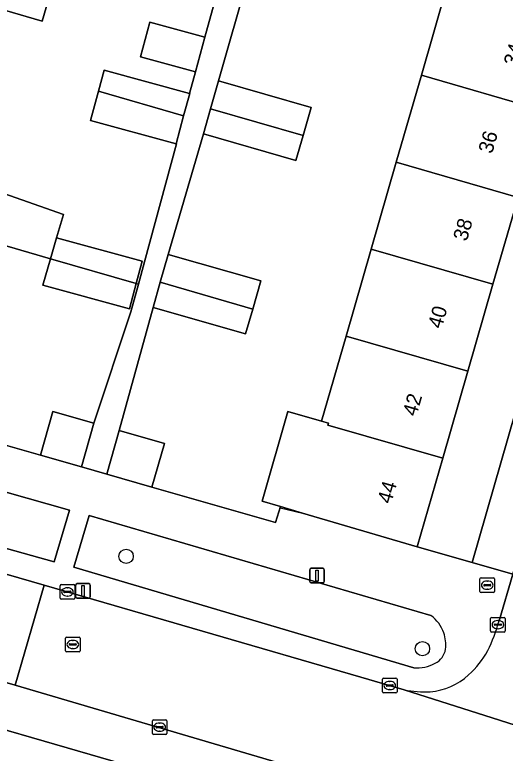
# Model space of a CAD drawing. Extents: x 159817 to 160765, y 380688 to 381638.
# Drawn here: x 160376 to 160409.5, y 381162.8 to 381213.2 of the extents above; entities that cross this region are included whole.
import ezdxf

# ---------------------------------------------------------------- set-up
doc = ezdxf.new("R2010")
doc.units = 0
for name, color, linetype in [('IMGEO_Boom', 7, 'Continuous'), ('IMGEO_Brandkraan', 7, 'Continuous'), ('IMGEO_Erf', 7, 'Continuous'), ('IMGEO_Groenvoorziening', 7, 'Continuous'), ('IMGEO_Haag', 7, 'Continuous'), ('IMGEO_Kolk', 7, 'Continuous'), ('IMGEO_Lichtmast', 7, 'Continuous'), ('IMGEO_Muur', 7, 'Continuous'), ('IMGEO_Pand', 7, 'Continuous'), ('IMGEO_Pand_nummerreeks', 7, 'Continuous'), ('IMGEO_Rijbaan_lokaal_open', 7, 'Continuous'), ('IMGEO_Rioolput', 7, 'Continuous'), ('IMGEO_Voetpad_open', 7, 'Continuous')]:
    doc.layers.add(name, color=color, linetype=linetype)

msp = doc.modelspace()

# ---------------------------------------------------------------- linework, layer by layer
at = {"layer": 'IMGEO_Boom'}
for centre in [(160383.583, 381176.201), (160403.836, 381169.898)]:
    msp.add_circle(centre, 0.489, dxfattribs=at)
at = {"layer": 'IMGEO_Brandkraan'}
for p, q in [((160407.77, 381173.808), (160407.77, 381174.66)), ((160407.845, 381174.734), (160408.697, 381174.734)), ((160408.771, 381174.66), (160408.771, 381173.808)), ((160408.029, 381174.228), (160408.029, 381174.24)), ((160408.467, 381174.191), (160408.069, 381174.191)), ((160408.072, 381174.277), (160408.47, 381174.277)), ((160408.258, 381174.514), (160408.283, 381174.514)), ((160408.513, 381174.24), (160408.513, 381174.228)), ((160408.697, 381173.734), (160407.845, 381173.734)), ((160408.281, 381173.954), (160408.256, 381173.954))]:
    msp.add_line(p, q, dxfattribs=at)
for points in [[(160407.77, 381173.808), (160407.77, 381174.66)], [(160407.845, 381174.734), (160408.697, 381174.734)], [(160408.771, 381174.66), (160408.771, 381173.808)], [(160408.697, 381173.734), (160407.845, 381173.734)]]:
    msp.add_lwpolyline(points, dxfattribs=at)
for centre, radius, start, end in [((160407.847, 381174.658), 0.0765, 91.552, 178.448), ((160407.847, 381174.658), 0.0765, 91.552, 178.448), ((160408.695, 381174.658), 0.0765, 1.552, 88.448), ((160408.695, 381174.658), 0.0765, 1.552, 88.448), ((160408.069, 381174.237), 0.0403, 85.8775, 175.7526), ((160408.066, 381174.227), 0.0366, 178.938, 274.7102), ((160408.47, 381174.234), 0.043, 264.8664, 352.4533), ((160408.474, 381174.239), 0.0386, 1.7309, 96.639), ((160407.847, 381173.81), 0.0765, 181.552, 268.448), ((160407.847, 381173.81), 0.0765, 181.552, 268.448), ((160408.695, 381173.81), 0.0765, 271.552, 358.448), ((160408.695, 381173.81), 0.0765, 271.552, 358.448)]:
    msp.add_arc(centre, radius, start, end, dxfattribs=at)
for centre, major_axis, ratio, start_param, end_param in [((160408.257, 381174.234), (-0.387, 0.002), 0.722429, 4.712389, 7.853982), ((160408.282, 381174.234), (-0.39, 0.002), 0.717154, 1.570796, 4.712389)]:
    msp.add_ellipse(centre, major_axis=major_axis, ratio=ratio, start_param=start_param, end_param=end_param, dxfattribs=at)
at = {"layer": 'IMGEO_Erf'}
for points in [[(160378.437, 381214.799), (160377.842, 381212.745), (160375.266, 381213.49), (160374.285, 381210.104), (160372.63, 381204.391), (160371.971, 381202.114), (160379.292, 381199.54), (160378.831, 381197.95), (160384.689, 381196.358), (160384.273, 381194.829), (160384.423, 381194.783), (160384.84, 381196.317), (160387.028, 381204.371), (160386.996, 381204.38), (160381.152, 381205.967), (160381.693, 381207.96), (160382.083, 381209.393), (160387.926, 381207.806), (160388.332, 381209.293), (160384.57, 381210.315), (160385.212, 381212.678), (160388.974, 381211.656), (160390.114, 381215.858)], [(160391.922, 381215.766), (160389.896, 381208.671), (160396.224, 381206.863), (160395.676, 381204.947), (160395.19, 381203.245), (160388.863, 381205.052), (160386.461, 381196.815), (160392.788, 381195.007), (160392.241, 381193.091), (160391.754, 381191.388), (160385.427, 381193.196), (160383.115, 381184.79), (160386.201, 381183.909), (160385.351, 381180.931), (160393.79, 381178.521), (160394.134, 381179.602), (160392.873, 381179.974), (160394.641, 381186.097), (160396.944, 381185.435), (160398.62, 381191.242), (160400.334, 381197.18), (160402.049, 381203.119), (160403.763, 381209.057), (160405.51, 381215.111)], [(160407.146, 381155.127), (160345.496, 381172.978)]]:
    msp.add_lwpolyline(points, dxfattribs=at)
for points in [[(160417.557, 381211.637), (160413.832, 381212.709), (160412.085, 381206.656), (160410.37, 381200.717), (160408.656, 381194.779), (160406.942, 381188.84), (160405.228, 381182.901), (160403.48, 381176.846), (160407.24, 381175.79)], [(160384.423, 381194.783), (160384.273, 381194.829), (160383.807, 381193.114), (160377.896, 381194.721), (160378.419, 381196.524), (160370.976, 381198.678), (160369.32, 381192.963), (160369.023, 381191.937), (160367.632, 381187.134), (160369.227, 381186.672), (160368.941, 381185.618), (160377.72, 381183.111), (160378.572, 381186.094), (160381.38, 381185.291), (160383.908, 381192.892)]]:
    msp.add_lwpolyline(points, close=True, dxfattribs=at)
at = {"layer": 'IMGEO_Groenvoorziening'}
for points in [[(160379.706, 381179.362), (160359.285, 381185.142)], [(160357.888, 381181.68), (160360.864, 381180.788), (160378.663, 381175.827), (160379.706, 381179.362)], [(160381.051, 381179), (160380.008, 381175.465), (160403.241, 381168.587)], [(160404.419, 381172.157), (160381.051, 381179)]]:
    msp.add_lwpolyline(points, dxfattribs=at)
for centre, radius, start, end in [((160402.907, 381170.114), 2.541, 19.748, 53.4946), ((160403.013, 381170.184), 2.418, 352.5629, 19.0435), ((160404.153, 381170.046), 1.27, 295.8019, 352.066), ((160403.423, 381171.297), 2.716, 266.155, 298.1894)]:
    msp.add_arc(centre, radius, start, end, dxfattribs=at)
at = {"layer": 'IMGEO_Haag'}
for points in [[(160357.888, 381181.68), (160360.864, 381180.788), (160378.663, 381175.827), (160379.706, 381179.362), (160359.285, 381185.142)], [(160404.419, 381172.157), (160381.051, 381179), (160380.008, 381175.465), (160403.241, 381168.587)]]:
    msp.add_lwpolyline(points, dxfattribs=at)
for centre, radius, start, end in [((160402.907, 381170.114), 2.541, 19.748, 53.4946), ((160403.013, 381170.184), 2.418, 352.5629, 19.0435), ((160404.153, 381170.046), 1.27, 295.8019, 352.066), ((160403.423, 381171.297), 2.716, 266.155, 298.1894)]:
    msp.add_arc(centre, radius, start, end, dxfattribs=at)
at = {"layer": 'IMGEO_Kolk'}
for p, q in [((160379.069, 381173.348), (160379.069, 381174.2)), ((160379.144, 381174.274), (160379.996, 381174.274)), ((160380.07, 381174.2), (160380.07, 381173.348)), ((160379.328, 381173.768), (160379.328, 381173.78)), ((160379.766, 381173.731), (160379.368, 381173.731)), ((160379.371, 381173.817), (160379.769, 381173.817)), ((160379.557, 381174.054), (160379.582, 381174.054)), ((160379.812, 381173.78), (160379.812, 381173.768)), ((160379.996, 381173.274), (160379.144, 381173.274)), ((160379.58, 381173.494), (160379.555, 381173.494)), ((160408.495, 381171.111), (160408.495, 381171.963)), ((160408.57, 381172.037), (160409.422, 381172.037)), ((160408.983, 381171.817), (160409.008, 381171.817)), ((160409.496, 381171.963), (160409.496, 381171.111)), ((160408.754, 381171.531), (160408.754, 381171.543)), ((160409.192, 381171.494), (160408.794, 381171.494)), ((160408.797, 381171.58), (160409.195, 381171.58)), ((160409.006, 381171.257), (160408.981, 381171.257)), ((160409.238, 381171.543), (160409.238, 381171.531)), ((160409.422, 381171.037), (160408.57, 381171.037)), ((160401.099, 381166.962), (160401.099, 381167.814)), ((160401.174, 381167.888), (160402.026, 381167.888)), ((160401.587, 381167.668), (160401.612, 381167.668)), ((160402.1, 381167.814), (160402.1, 381166.962)), ((160401.358, 381167.382), (160401.358, 381167.394)), ((160401.796, 381167.345), (160401.398, 381167.345)), ((160401.401, 381167.431), (160401.799, 381167.431)), ((160401.61, 381167.108), (160401.585, 381167.108)), ((160401.842, 381167.394), (160401.842, 381167.382)), ((160402.026, 381166.888), (160401.174, 381166.888)), ((160385.375, 381164.116), (160385.375, 381164.968)), ((160385.45, 381165.042), (160386.302, 381165.042)), ((160385.677, 381164.585), (160386.075, 381164.585)), ((160385.863, 381164.822), (160385.888, 381164.822)), ((160386.376, 381164.968), (160386.376, 381164.116)), ((160385.634, 381164.536), (160385.634, 381164.548)), ((160386.072, 381164.499), (160385.674, 381164.499)), ((160385.886, 381164.262), (160385.861, 381164.262)), ((160386.118, 381164.548), (160386.118, 381164.536)), ((160386.302, 381164.042), (160385.45, 381164.042))]:
    msp.add_line(p, q, dxfattribs=at)
for points in [[(160379.069, 381173.348), (160379.069, 381174.2)], [(160379.144, 381174.274), (160379.996, 381174.274)], [(160380.07, 381174.2), (160380.07, 381173.348)], [(160379.996, 381173.274), (160379.144, 381173.274)], [(160408.495, 381171.111), (160408.495, 381171.963)], [(160408.57, 381172.037), (160409.422, 381172.037)], [(160409.496, 381171.963), (160409.496, 381171.111)], [(160409.422, 381171.037), (160408.57, 381171.037)], [(160401.099, 381166.962), (160401.099, 381167.814)], [(160401.174, 381167.888), (160402.026, 381167.888)], [(160402.1, 381167.814), (160402.1, 381166.962)], [(160402.026, 381166.888), (160401.174, 381166.888)], [(160385.375, 381164.116), (160385.375, 381164.968)], [(160385.45, 381165.042), (160386.302, 381165.042)], [(160386.376, 381164.968), (160386.376, 381164.116)], [(160386.302, 381164.042), (160385.45, 381164.042)]]:
    msp.add_lwpolyline(points, dxfattribs=at)
for centre, radius, start, end in [((160379.146, 381174.198), 0.0765, 91.552, 178.448), ((160379.146, 381174.198), 0.0765, 91.552, 178.448), ((160379.994, 381174.198), 0.0765, 1.552, 88.448), ((160379.994, 381174.198), 0.0765, 1.552, 88.448), ((160379.368, 381173.777), 0.0403, 85.8775, 175.7526), ((160379.365, 381173.767), 0.0366, 178.938, 274.7102), ((160379.769, 381173.774), 0.043, 264.8664, 352.4533), ((160379.773, 381173.779), 0.0386, 1.7309, 96.639), ((160379.146, 381173.35), 0.0765, 181.552, 268.448), ((160379.146, 381173.35), 0.0765, 181.552, 268.448), ((160379.994, 381173.35), 0.0765, 271.552, 358.448), ((160379.994, 381173.35), 0.0765, 271.552, 358.448), ((160408.572, 381171.961), 0.0765, 91.552, 178.448), ((160408.572, 381171.961), 0.0765, 91.552, 178.448), ((160409.42, 381171.961), 0.0765, 1.552, 88.448), ((160409.42, 381171.961), 0.0765, 1.552, 88.448), ((160408.794, 381171.54), 0.0403, 85.8775, 175.7526), ((160408.791, 381171.53), 0.0366, 178.938, 274.7102), ((160409.195, 381171.537), 0.043, 264.8664, 352.4533), ((160409.199, 381171.542), 0.0386, 1.7309, 96.639), ((160408.572, 381171.113), 0.0765, 181.552, 268.448), ((160408.572, 381171.113), 0.0765, 181.552, 268.448), ((160409.42, 381171.113), 0.0765, 271.552, 358.448), ((160409.42, 381171.113), 0.0765, 271.552, 358.448), ((160401.176, 381167.812), 0.0765, 91.552, 178.448), ((160401.176, 381167.812), 0.0765, 91.552, 178.448), ((160402.024, 381167.812), 0.0765, 1.552, 88.448), ((160402.024, 381167.812), 0.0765, 1.552, 88.448), ((160401.398, 381167.391), 0.0403, 85.8775, 175.7526), ((160401.395, 381167.381), 0.0366, 178.938, 274.7102), ((160401.799, 381167.388), 0.043, 264.8664, 352.4533), ((160401.803, 381167.393), 0.0386, 1.7309, 96.639), ((160401.176, 381166.964), 0.0765, 181.552, 268.448), ((160401.176, 381166.964), 0.0765, 181.552, 268.448), ((160402.024, 381166.964), 0.0765, 271.552, 358.448), ((160402.024, 381166.964), 0.0765, 271.552, 358.448), ((160385.452, 381164.966), 0.0765, 91.552, 178.448), ((160385.452, 381164.966), 0.0765, 91.552, 178.448), ((160385.674, 381164.545), 0.0403, 85.8775, 175.7526), ((160386.079, 381164.547), 0.0386, 1.7309, 96.639), ((160386.3, 381164.966), 0.0765, 1.552, 88.448), ((160386.3, 381164.966), 0.0765, 1.552, 88.448), ((160385.452, 381164.118), 0.0765, 181.552, 268.448), ((160385.452, 381164.118), 0.0765, 181.552, 268.448), ((160385.671, 381164.535), 0.0366, 178.938, 274.7102), ((160386.075, 381164.542), 0.043, 264.8664, 352.4533), ((160386.3, 381164.118), 0.0765, 271.552, 358.448), ((160386.3, 381164.118), 0.0765, 271.552, 358.448)]:
    msp.add_arc(centre, radius, start, end, dxfattribs=at)
for centre, major_axis, ratio, start_param, end_param in [((160379.556, 381173.774), (-0.387, 0.002), 0.722429, 4.712389, 7.853982), ((160379.581, 381173.774), (-0.39, 0.002), 0.717154, 1.570796, 4.712389), ((160408.982, 381171.537), (-0.387, 0.002), 0.722429, 4.712389, 7.853982), ((160409.007, 381171.537), (-0.39, 0.002), 0.717154, 1.570796, 4.712389), ((160401.586, 381167.388), (-0.387, 0.002), 0.722429, 4.712389, 7.853982), ((160401.611, 381167.388), (-0.39, 0.002), 0.717154, 1.570796, 4.712389), ((160385.862, 381164.542), (-0.387, 0.002), 0.722429, 4.712389, 7.853982), ((160385.887, 381164.542), (-0.39, 0.002), 0.717154, 1.570796, 4.712389)]:
    msp.add_ellipse(centre, major_axis=major_axis, ratio=ratio, start_param=start_param, end_param=end_param, dxfattribs=at)
at = {"layer": 'IMGEO_Lichtmast'}
for p, q in [((160396.137, 381174.487), (160396.137, 381175.287)), ((160396.137, 381175.287), (160396.137, 381174.487)), ((160396.237, 381175.387), (160397.027, 381175.387)), ((160397.027, 381175.387), (160396.237, 381175.387)), ((160397.127, 381175.287), (160397.127, 381174.487)), ((160397.127, 381174.487), (160397.127, 381175.287)), ((160380.134, 381173.441), (160380.134, 381174.241)), ((160380.134, 381174.241), (160380.134, 381173.441)), ((160380.234, 381174.341), (160381.024, 381174.341)), ((160381.024, 381174.341), (160380.234, 381174.341)), ((160381.124, 381174.241), (160381.124, 381173.441)), ((160381.124, 381173.441), (160381.124, 381174.241)), ((160397.027, 381174.387), (160396.237, 381174.387)), ((160396.237, 381174.387), (160397.027, 381174.387)), ((160381.024, 381173.341), (160380.234, 381173.341)), ((160380.234, 381173.341), (160381.024, 381173.341))]:
    msp.add_line(p, q, dxfattribs=at)
for points in [[(160396.557, 381175.262), (160396.707, 381175.262), (160396.707, 381174.512), (160396.557, 381174.512), (160396.557, 381175.262)], [(160380.554, 381174.216), (160380.704, 381174.216), (160380.704, 381173.466), (160380.554, 381173.466), (160380.554, 381174.216)]]:
    msp.add_lwpolyline(points, dxfattribs=at)
for centre, start, end in [((160396.237, 381175.287), 90, 180), ((160396.237, 381175.287), 90, 180), ((160397.027, 381175.287), 0, 90), ((160397.027, 381175.287), 360, 90), ((160380.234, 381174.241), 90, 180), ((160380.234, 381174.241), 90, 180), ((160381.024, 381174.241), 0, 90), ((160381.024, 381174.241), 360, 90), ((160396.237, 381174.487), 180, 270), ((160396.237, 381174.487), 180, 270), ((160397.027, 381174.487), 270, 0), ((160397.027, 381174.487), 270, 0), ((160380.234, 381173.441), 180, 270), ((160380.234, 381173.441), 180, 270), ((160381.024, 381173.441), 270, 0), ((160381.024, 381173.441), 270, 0)]:
    msp.add_arc(centre, 0.1, start, end, dxfattribs=at)
at = {"layer": 'IMGEO_Muur'}
msp.add_lwpolyline([(160394.107, 381179.516), (160395.637, 381179.159)], dxfattribs=at)
at = {"layer": 'IMGEO_Pand'}
for points in [[(160375.861, 381215.544), (160375.266, 381213.49), (160377.842, 381212.745), (160378.437, 381214.799)], [(160403.763, 381209.057), (160412.085, 381206.656), (160413.832, 381212.709), (160409.029, 381214.095), (160405.51, 381215.111)], [(160388.974, 381211.656), (160385.212, 381212.678), (160384.57, 381210.315), (160388.332, 381209.293)], [(160382.083, 381209.393), (160381.693, 381207.96), (160387.512, 381206.276), (160387.927, 381207.806), (160387.926, 381207.806)], [(160410.37, 381200.717), (160412.085, 381206.656), (160403.763, 381209.057), (160402.049, 381203.119)], [(160395.676, 381204.947), (160396.224, 381206.863), (160389.896, 381208.671), (160389.354, 381206.772)], [(160387.512, 381206.276), (160381.693, 381207.96), (160381.152, 381205.967), (160386.996, 381204.38)], [(160395.676, 381204.947), (160389.354, 381206.772), (160388.863, 381205.052), (160395.19, 381203.245)], [(160365.908, 381206.337), (160364.253, 381200.624), (160370.976, 381198.678), (160378.419, 381196.524), (160378.831, 381197.95), (160379.292, 381199.54), (160371.971, 381202.114), (160372.63, 381204.391)], [(160410.37, 381200.717), (160402.049, 381203.119), (160400.334, 381197.18), (160408.656, 381194.779)], [(160378.831, 381197.95), (160378.419, 381196.524), (160384.273, 381194.829), (160384.689, 381196.358)], [(160398.62, 381191.242), (160406.942, 381188.84), (160408.656, 381194.779), (160400.334, 381197.18)], [(160384.273, 381194.829), (160378.419, 381196.524), (160377.896, 381194.721), (160383.807, 381193.114)], [(160385.918, 381194.916), (160392.241, 381193.091), (160392.788, 381195.007), (160386.461, 381196.815)], [(160385.918, 381194.916), (160385.427, 381193.196), (160391.754, 381191.388), (160392.241, 381193.091)], [(160398.62, 381191.242), (160396.944, 381185.435), (160397.41, 381185.301), (160397.372, 381185.168), (160405.228, 381182.901), (160406.942, 381188.84)], [(160380.528, 381182.308), (160381.38, 381185.291), (160378.572, 381186.094), (160377.72, 381183.111)], [(160405.228, 381182.901), (160397.372, 381185.168), (160397.41, 381185.301), (160396.944, 381185.435), (160394.641, 381186.097), (160392.873, 381179.974), (160394.134, 381179.602), (160395.637, 381179.159), (160403.48, 381176.846)], [(160382.265, 381181.813), (160385.351, 381180.931), (160386.201, 381183.909), (160383.115, 381184.79)]]:
    msp.add_lwpolyline(points, close=True, dxfattribs=at)
at = {"layer": 'IMGEO_Rijbaan_lokaal_open'}
for points in [[(160419.643, 381182.965), (160412.919, 381184.867), (160410.006, 381174.977), (160409.071, 381171.801)], [(160402.597, 381167.098), (160399.632, 381167.956), (160377.982, 381174.233), (160376.002, 381167.404), (160407.918, 381157.996)], [(160415.681, 381162.912), (160402.597, 381167.098)], [(160402.597, 381167.098), (160415.681, 381162.912)]]:
    msp.add_lwpolyline(points, dxfattribs=at)
msp.add_lwpolyline([(160377.982, 381174.233), (160375.389, 381174.985), (160373.409, 381168.155), (160376.002, 381167.404)], close=True, dxfattribs=at)
for centre, radius, start, end in [((160398.636, 381174.596), 10.803, 333.4315, 345.007), ((160402.766, 381172.778), 6.299, 312.1288, 331.4165), ((160403.976, 381171.431), 4.489, 274.9532, 312.2048), ((160403.97, 381173.245), 6.298, 257.4134, 273.5908)]:
    msp.add_arc(centre, radius, start, end, dxfattribs=at)
at = {"layer": 'IMGEO_Rioolput'}
for p, q in [((160379.441, 381169.76), (160379.441, 381170.612)), ((160379.516, 381170.686), (160380.368, 381170.686)), ((160380.442, 381170.612), (160380.442, 381169.76)), ((160379.7, 381170.18), (160379.7, 381170.192)), ((160380.138, 381170.143), (160379.74, 381170.143)), ((160379.743, 381170.229), (160380.141, 381170.229)), ((160379.929, 381170.466), (160379.954, 381170.466)), ((160380.184, 381170.192), (160380.184, 381170.18)), ((160380.368, 381169.686), (160379.516, 381169.686)), ((160379.952, 381169.906), (160379.927, 381169.906))]:
    msp.add_line(p, q, dxfattribs=at)
for points in [[(160379.441, 381169.76), (160379.441, 381170.612)], [(160379.516, 381170.686), (160380.368, 381170.686)], [(160380.442, 381170.612), (160380.442, 381169.76)], [(160380.368, 381169.686), (160379.516, 381169.686)]]:
    msp.add_lwpolyline(points, dxfattribs=at)
for centre, radius, start, end in [((160379.518, 381170.61), 0.0765, 91.552, 178.448), ((160379.518, 381170.61), 0.0765, 91.552, 178.448), ((160380.366, 381170.61), 0.0765, 1.552, 88.448), ((160380.366, 381170.61), 0.0765, 1.552, 88.448), ((160379.74, 381170.189), 0.0403, 85.8775, 175.7526), ((160379.737, 381170.179), 0.0366, 178.938, 274.7102), ((160380.141, 381170.186), 0.043, 264.8664, 352.4533), ((160380.145, 381170.191), 0.0386, 1.7309, 96.639), ((160379.518, 381169.762), 0.0765, 181.552, 268.448), ((160379.518, 381169.762), 0.0765, 181.552, 268.448), ((160380.366, 381169.762), 0.0765, 271.552, 358.448), ((160380.366, 381169.762), 0.0765, 271.552, 358.448)]:
    msp.add_arc(centre, radius, start, end, dxfattribs=at)
for centre, major_axis, ratio, start_param, end_param in [((160379.928, 381170.186), (-0.387, 0.002), 0.722429, 4.712389, 7.853982), ((160379.953, 381170.186), (-0.39, 0.002), 0.717154, 1.570796, 4.712389)]:
    msp.add_ellipse(centre, major_axis=major_axis, ratio=ratio, start_param=start_param, end_param=end_param, dxfattribs=at)
at = {"layer": 'IMGEO_Voetpad_open'}
for points in [[(160441.164, 381293.666), (160429.386, 381252.74), (160428.648, 381250.177), (160428.597, 381250), (160418.254, 381214.06), (160417.557, 381211.637), (160407.24, 381175.79), (160410.006, 381174.977), (160412.919, 381184.867), (160413.672, 381187.423), (160417.03, 381198.827), (160430.481, 381245.413), (160431.235, 381248.026), (160431.805, 381250), (160443.219, 381289.584)], [(160390.114, 381215.858), (160388.974, 381211.656), (160388.332, 381209.293), (160387.926, 381207.806), (160387.927, 381207.806), (160387.512, 381206.276), (160386.996, 381204.38), (160387.028, 381204.371), (160384.84, 381196.317), (160384.423, 381194.783), (160383.908, 381192.892), (160381.38, 381185.291), (160380.528, 381182.308), (160382.265, 381181.813), (160383.115, 381184.79), (160385.427, 381193.196), (160385.918, 381194.916), (160386.461, 381196.815), (160388.863, 381205.052), (160389.354, 381206.772), (160389.896, 381208.671), (160391.922, 381215.766)], [(160409.071, 381171.801), (160410.006, 381174.977), (160407.24, 381175.79), (160403.48, 381176.846), (160395.637, 381179.159), (160394.134, 381179.602), (160393.79, 381178.521), (160385.351, 381180.931), (160382.265, 381181.813), (160380.528, 381182.308), (160377.72, 381183.111), (160368.941, 381185.618), (160369.227, 381186.672)], [(160359.285, 381185.142), (160379.706, 381179.362)], [(160379.706, 381179.362), (160378.663, 381175.827), (160360.864, 381180.788), (160357.888, 381181.68)], [(160358.816, 381179.79), (160375.389, 381174.985), (160377.982, 381174.233), (160399.632, 381167.956), (160402.597, 381167.098)], [(160403.241, 381168.587), (160380.008, 381175.465), (160381.051, 381179)], [(160381.051, 381179), (160404.419, 381172.157)], [(160376.002, 381167.404), (160373.409, 381168.155), (160346.957, 381175.818)], [(160342.299, 381175.418), (160345.496, 381172.978), (160407.146, 381155.127), (160412.248, 381153.013)], [(160407.918, 381157.996), (160376.002, 381167.404)]]:
    msp.add_lwpolyline(points, dxfattribs=at)
for centre, radius, start, end in [((160402.907, 381170.114), 2.541, 19.748, 53.4946), ((160398.636, 381174.596), 10.803, 333.4315, 345.007), ((160403.013, 381170.184), 2.418, 352.5629, 19.0435), ((160404.153, 381170.046), 1.27, 295.8019, 352.066), ((160402.766, 381172.778), 6.299, 312.1288, 331.4165), ((160403.423, 381171.297), 2.716, 266.155, 298.1894), ((160403.976, 381171.431), 4.489, 274.9532, 312.2048), ((160403.97, 381173.245), 6.298, 257.4134, 273.5908)]:
    msp.add_arc(centre, radius, start, end, dxfattribs=at)

# ---------------------------------------------------------------- texts
at = {"layer": 'IMGEO_Pand_nummerreeks'}
for s, rotation, p in [('34', 73.899, (160410.319, 381209.626)), ('36', 73.899, (160408.594, 381203.649)), ('38', 73.899, (160406.869, 381197.674)), ('40', 73.899, (160405.144, 381191.697)), ('42', 73.899, (160403.417, 381185.714)), ('44', 73.9001, (160401.692, 381179.74))]:
    msp.add_text(s, height=1, rotation=rotation, dxfattribs=at).set_placement(p)

doc.saveas('drawing.dxf')
